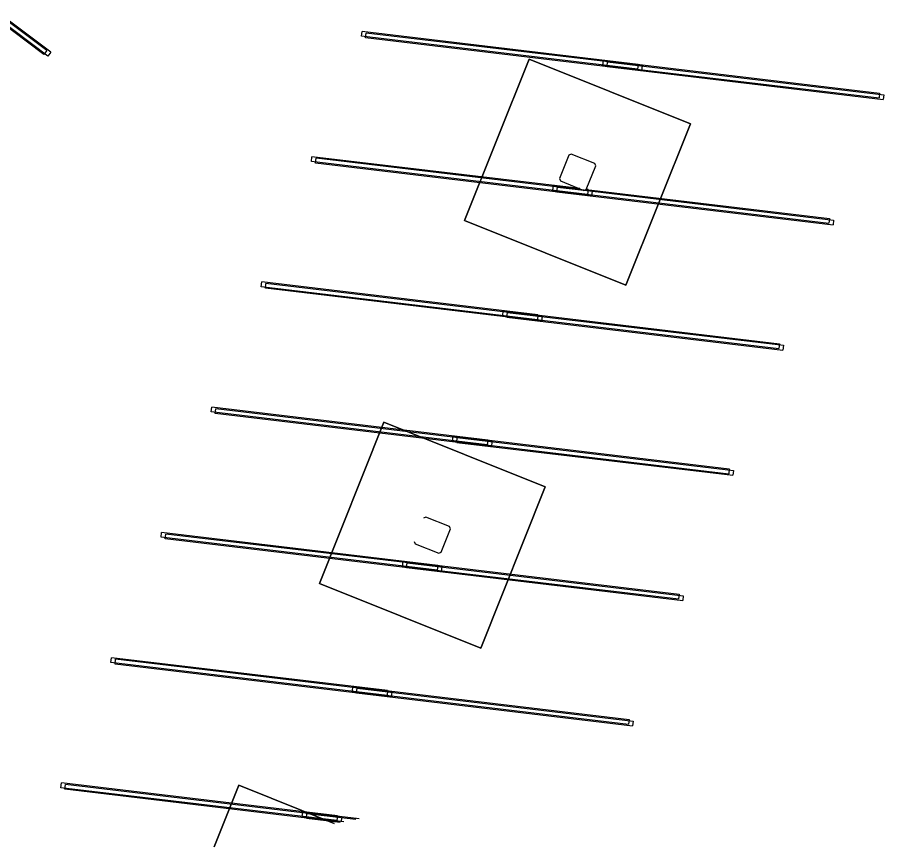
# Model space of a CAD drawing. Extents: x 468143 to 491361, y 1438528 to 1468730.
# Drawn here: x 488398.6 to 488458.4, y 1467266.4 to 1467323.7 of the extents above; entities that cross this region are included whole.
import ezdxf

# ---------------------------------------------------------------- set-up
doc = ezdxf.new("R2010")
doc.units = 0
doc.layers.add('Default', color=7, linetype='Continuous')
doc.layers.add('Xreference_dp', color=7, linetype='Continuous')

# ---------------------------------------------------------------- blocks, each defined once
blk = doc.blocks.new('Footing-Rectangular - F1-181549-FOUNDATION PLAN_1')
at = {"layer": 'Default'}
for p, q in [((72, 72), (-72, 72)), ((-72, 72), (-72, -72)), ((-72, -72), (-72, 72)), ((-72, 72), (72, 72)), ((72, -72), (72, 72)), ((72, 72), (72, -72)), ((-72, -72), (72, -72)), ((72, -72), (-72, -72))]:
    blk.add_line(p, q, dxfattribs=at)

msp = doc.modelspace()

# ---------------------------------------------------------------- linework, layer by layer
at = {"layer": 'Xreference_dp'}
for p, q in [((488400.425, 1467321.121), (488385.045, 1467332.628)), ((488400.708, 1467321.01), (488385.328, 1467332.517)), ((488400.624, 1467321.388), (488385.705, 1467332.551)), ((488400.908, 1467321.277), (488385.995, 1467332.435)), ((488422.364, 1467322.379), (488422.404, 1467322.71)), ((488441.437, 1467320.103), (488422.364, 1467322.379)), ((488441.477, 1467320.434), (488422.404, 1467322.71)), ((488422.647, 1467322.268), (488422.687, 1467322.599)), ((488441.72, 1467319.992), (488422.647, 1467322.268)), ((488441.76, 1467320.323), (488422.687, 1467322.599)), ((488400.624, 1467321.388), (488400.425, 1467321.121)), ((488400.908, 1467321.277), (488400.708, 1467321.01)), ((488439.043, 1467320.389), (488439.082, 1467320.72)), ((488439.082, 1467320.72), (488458.155, 1467318.444)), ((488439.326, 1467320.278), (488439.365, 1467320.609)), ((488439.365, 1467320.609), (488458.438, 1467318.333)), ((488439.043, 1467320.389), (488458.116, 1467318.113)), ((488439.326, 1467320.278), (488458.399, 1467318.002)), ((488441.477, 1467320.434), (488441.437, 1467320.103)), ((488441.76, 1467320.323), (488441.72, 1467319.992)), ((488458.155, 1467318.444), (488458.116, 1467318.113)), ((488458.438, 1467318.333), (488458.399, 1467318.002)), ((488418.903, 1467313.728), (488418.943, 1467314.059)), ((488437.445, 1467311.851), (488418.943, 1467314.059)), ((488419.186, 1467313.617), (488419.226, 1467313.948)), ((488437.719, 1467311.742), (488419.226, 1467313.948)), ((488436.688, 1467314.169), (488436.038, 1467312.544)), ((488436.85, 1467314.239), (488436.688, 1467314.169)), ((488438.475, 1467313.589), (488436.85, 1467314.239)), ((488437.976, 1467311.452), (488418.903, 1467313.728)), ((488438.259, 1467311.341), (488419.186, 1467313.617)), ((488437.895, 1467311.801), (488438.545, 1467313.426)), ((488438.545, 1467313.426), (488438.475, 1467313.589)), ((488436.038, 1467312.544), (488436.107, 1467312.382)), ((488436.107, 1467312.382), (488437.732, 1467311.732)), ((488435.582, 1467311.738), (488435.621, 1467312.069)), ((488435.582, 1467311.738), (488454.655, 1467309.462)), ((488435.621, 1467312.069), (488437.445, 1467311.851)), ((488435.865, 1467311.627), (488435.904, 1467311.958)), ((488435.865, 1467311.627), (488454.938, 1467309.351)), ((488435.904, 1467311.958), (488437.719, 1467311.742)), ((488437.732, 1467311.732), (488437.895, 1467311.801)), ((488438.299, 1467311.672), (488437.745, 1467311.739)), ((488437.745, 1467311.739), (488454.977, 1467309.682)), ((488438.016, 1467311.783), (488437.886, 1467311.799)), ((488437.886, 1467311.799), (488454.694, 1467309.793)), ((488438.016, 1467311.783), (488437.976, 1467311.452)), ((488438.299, 1467311.672), (488438.259, 1467311.341)), ((488454.694, 1467309.793), (488454.655, 1467309.462)), ((488454.977, 1467309.682), (488454.938, 1467309.351)), ((488415.442, 1467305.077), (488415.482, 1467305.408)), ((488434.515, 1467302.801), (488415.442, 1467305.077)), ((488434.555, 1467303.132), (488415.482, 1467305.408)), ((488415.725, 1467304.966), (488415.765, 1467305.297)), ((488434.798, 1467302.691), (488415.725, 1467304.966)), ((488434.838, 1467303.022), (488415.765, 1467305.297)), ((488432.121, 1467303.087), (488432.16, 1467303.418)), ((488432.16, 1467303.418), (488451.233, 1467301.142)), ((488432.404, 1467302.976), (488432.443, 1467303.307)), ((488432.443, 1467303.307), (488451.516, 1467301.031)), ((488434.555, 1467303.132), (488434.515, 1467302.801)), ((488432.121, 1467303.087), (488451.194, 1467300.811)), ((488432.404, 1467302.976), (488451.477, 1467300.7)), ((488434.838, 1467303.022), (488434.798, 1467302.691)), ((488451.233, 1467301.142), (488451.194, 1467300.811)), ((488451.516, 1467301.031), (488451.477, 1467300.7)), ((488411.981, 1467296.426), (488412.021, 1467296.757)), ((488431.094, 1467294.482), (488412.021, 1467296.757)), ((488412.265, 1467296.316), (488412.304, 1467296.647)), ((488431.377, 1467294.371), (488412.304, 1467296.647)), ((488431.054, 1467294.151), (488411.981, 1467296.426)), ((488431.338, 1467294.04), (488412.265, 1467296.316)), ((488428.66, 1467294.436), (488428.699, 1467294.767)), ((488428.699, 1467294.767), (488447.772, 1467292.491)), ((488428.66, 1467294.436), (488447.733, 1467292.16)), ((488428.943, 1467294.325), (488428.983, 1467294.656)), ((488428.943, 1467294.325), (488448.016, 1467292.05)), ((488428.983, 1467294.656), (488448.056, 1467292.381)), ((488431.094, 1467294.482), (488431.054, 1467294.151)), ((488431.377, 1467294.371), (488431.338, 1467294.04)), ((488447.772, 1467292.491), (488447.733, 1467292.16)), ((488448.056, 1467292.381), (488448.016, 1467292.05)), ((488426.821, 1467289.17), (488426.659, 1467289.101)), ((488428.446, 1467288.52), (488426.821, 1467289.17)), ((488427.866, 1467286.733), (488428.516, 1467288.358)), ((488428.516, 1467288.358), (488428.446, 1467288.52)), ((488408.52, 1467287.776), (488408.56, 1467288.106)), ((488427.594, 1467285.5), (488408.52, 1467287.776)), ((488427.633, 1467285.831), (488408.56, 1467288.106)), ((488408.804, 1467287.665), (488408.843, 1467287.996)), ((488427.877, 1467285.389), (488408.804, 1467287.665)), ((488427.916, 1467285.72), (488408.843, 1467287.996)), ((488426.009, 1467287.476), (488426.078, 1467287.313)), ((488426.078, 1467287.313), (488427.703, 1467286.663)), ((488427.703, 1467286.663), (488427.866, 1467286.733)), ((488425.199, 1467285.785), (488425.238, 1467286.116)), ((488425.199, 1467285.785), (488444.272, 1467283.51)), ((488425.238, 1467286.116), (488444.311, 1467283.841)), ((488425.482, 1467285.675), (488425.522, 1467286.006)), ((488425.522, 1467286.006), (488444.595, 1467283.73)), ((488427.633, 1467285.831), (488427.594, 1467285.5)), ((488425.482, 1467285.675), (488444.555, 1467283.399)), ((488427.916, 1467285.72), (488427.877, 1467285.389)), ((488444.311, 1467283.841), (488444.272, 1467283.51)), ((488444.595, 1467283.73), (488444.555, 1467283.399)), ((488405.06, 1467279.125), (488405.099, 1467279.456)), ((488424.172, 1467277.18), (488405.099, 1467279.456)), ((488405.343, 1467279.014), (488405.382, 1467279.345)), ((488424.455, 1467277.069), (488405.382, 1467279.345)), ((488424.133, 1467276.849), (488405.06, 1467279.125)), ((488424.416, 1467276.738), (488405.343, 1467279.014)), ((488421.738, 1467277.135), (488421.778, 1467277.465)), ((488421.778, 1467277.465), (488440.851, 1467275.19)), ((488421.738, 1467277.135), (488440.811, 1467274.859)), ((488422.021, 1467277.024), (488422.061, 1467277.355)), ((488422.021, 1467277.024), (488441.094, 1467274.748)), ((488422.061, 1467277.355), (488441.134, 1467275.079)), ((488424.172, 1467277.18), (488424.133, 1467276.849)), ((488424.455, 1467277.069), (488424.416, 1467276.738)), ((488440.851, 1467275.19), (488440.811, 1467274.859)), ((488441.134, 1467275.079), (488441.094, 1467274.748)), ((488401.599, 1467270.474), (488401.638, 1467270.805)), ((488420.711, 1467268.529), (488401.638, 1467270.805)), ((488420.672, 1467268.198), (488401.599, 1467270.474)), ((488401.882, 1467270.363), (488401.921, 1467270.694)), ((488420.897, 1467268.094), (488401.882, 1467270.363)), ((488420.994, 1467268.418), (488401.921, 1467270.694)), ((488413.891, 1467270.648), (488412.193, 1467266.402)), ((488412.193, 1467266.402), (488413.891, 1467270.648)), ((488420.478, 1467268.013), (488413.891, 1467270.648)), ((488413.891, 1467270.648), (488420.478, 1467268.013)), ((488418.277, 1467268.484), (488418.317, 1467268.815)), ((488418.277, 1467268.484), (488421.142, 1467268.142)), ((488418.317, 1467268.815), (488422.212, 1467268.35)), ((488418.56, 1467268.373), (488418.6, 1467268.704)), ((488418.6, 1467268.704), (488421.967, 1467268.302)), ((488420.711, 1467268.529), (488420.672, 1467268.198)), ((488420.994, 1467268.418), (488420.957, 1467268.106)), ((488418.56, 1467268.373), (488420.897, 1467268.094))]:
    msp.add_line(p, q, dxfattribs=at)

# ---------------------------------------------------------------- block references
at = {"layer": 'Xreference_dp', "xscale": 0.08333333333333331, "yscale": 0.08333333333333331, "rotation": 158.19551636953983}
for p in [(488437.291, 1467312.985), (488427.262, 1467287.917)]:
    msp.add_blockref('Footing-Rectangular - F1-181549-FOUNDATION PLAN_1', p, dxfattribs=at)

doc.saveas('drawing.dxf')
